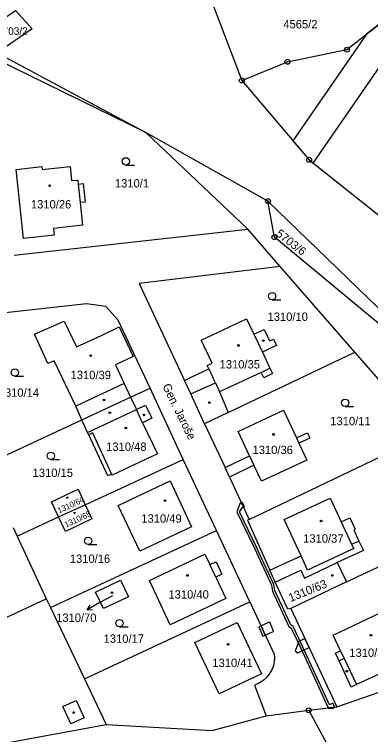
# Model space of a CAD drawing. Extents: x -644096 to -634268, y -1141430 to -1133463.
# Drawn here: x -638781.7 to -638709.1, y -1138227.3 to -1138080.7 of the extents above; entities that cross this region are included whole.
import ezdxf

# ---------------------------------------------------------------- set-up
doc = ezdxf.new("R2010")
doc.units = 0
for name, color, linetype in [('_CIVIL_CONSTRUCTION', 7, 'Continuous'), ('B_Hranice _3D', 7, 'Continuous'), ('M_Svah_Nasyp', 7, 'Continuous'), ('M_Svah_Zarez', 7, 'Continuous'), ('spodek_zarez', 7, 'Continuous'), ('svrsek_osa_sjezdy', 7, 'Continuous'), ('svrsek_osa_terminal_VRT', 7, 'Continuous'), ('svrsek_osa_VRT', 7, 'Continuous'), ('svrsek_popisy_VRT', 7, 'Continuous'), ('terminal_VRT', 7, 'Continuous')]:
    doc.layers.add(name, color=color, linetype=linetype)

msp = doc.modelspace()

# ---------------------------------------------------------------- linework, layer by layer
at = {"layer": '_CIVIL_CONSTRUCTION'}
for centre, radius in [((-638713.94, -1138087.9), 0.5), ((-638713.94, -1138087.9), 0.0303), ((-638726.06, -1138090.38), 0.5), ((-638726.06, -1138090.38), 0.0303), ((-638735.36, -1138094.18), 0.5), ((-638735.36, -1138094.18), 0.0303), ((-638721.63, -1138110.31), 0.5), ((-638721.63, -1138110.31), 0.0303), ((-638730.02, -1138118.72), 0.5), ((-638730.02, -1138118.72), 0.0303), ((-638728.73, -1138126.06), 0.5), ((-638728.73, -1138126.06), 0.0303), ((-638721.73, -1138222.33), 0.5), ((-638721.73, -1138222.33), 0.0303)]:
    msp.add_circle(centre, radius, dxfattribs=at)
at = {"layer": 'B_Hranice _3D'}
for points in [[(-638724.93, -1138106.43), (-638721.63, -1138110.31), (-638720.8, -1138110.97), (-638703.96, -1138086.65), (-638703.34, -1138085.98), (-638705.61, -1138081.86), (-638705.37, -1138081.14), (-638709.94, -1138084.75)], [(-638735.41, -1138180.13), (-638735.76, -1138180.3), (-638736.36, -1138181.94), (-638732.73, -1138189.48), (-638731.3, -1138192.61), (-638729.32, -1138196.88), (-638729.09, -1138198.12), (-638725.77, -1138205.26), (-638725.28, -1138205.61), (-638723.36, -1138209.71), (-638717.79, -1138221.84), (-638716.46, -1138221.67), (-638716.43, -1138221.6), (-638716.81, -1138220.86), (-638717.52, -1138221.21), (-638722.9, -1138209.49), (-638724.88, -1138205.27), (-638725.37, -1138204.92), (-638728.61, -1138197.96), (-638728.84, -1138196.72), (-638730.84, -1138192.41), (-638732.27, -1138189.26), (-638735.8, -1138181.95), (-638735.2, -1138181.09), (-638735, -1138181)], [(-638735, -1138181), (-638734.81, -1138180.91), (-638735.24, -1138180.04), (-638735.41, -1138180.13)], [(-638731.04, -1138207.23), (-638730.57, -1138207.02), (-638731.44, -1138205.17), (-638731.88, -1138205.37)], [(-638731.44, -1138205.17), (-638730.57, -1138207.02), (-638729.08, -1138206.34), (-638728.88, -1138206.25), (-638729.66, -1138204.37), (-638729.9, -1138204.46)], [(-638723.93, -1138210.67), (-638721.65, -1138209.58), (-638722.51, -1138207.74), (-638723.73, -1138208.31), (-638724.51, -1138210.26)], [(-638716.46, -1138221.67), (-638717.79, -1138221.84), (-638717.74, -1138221.94), (-638716.84, -1138221.9)]]:
    msp.add_lwpolyline(points, close=True, dxfattribs=at)
at = {"layer": 'M_Svah_Nasyp'}
for p, q in [((-638768.66, -1138115.25), (-638768.27, -1138119.02)), ((-638732.89, -1138145.82), (-638731.17, -1138149.46)), ((-638742.08, -1138152.86), (-638741.26, -1138154.59)), ((-638731.42, -1138153.58), (-638729.62, -1138152.73)), ((-638759.27, -1138155.84), (-638769.11, -1138160.47)), ((-638745.76, -1138157.97), (-638740.74, -1138155.68)), ((-638740.74, -1138155.68), (-638741.26, -1138154.59)), ((-638740.74, -1138155.68), (-638739.86, -1138157.55)), ((-638766.76, -1138165.81), (-638756.79, -1138161.12)), ((-638755.55, -1138163.83), (-638756.79, -1138161.12)), ((-638765.73, -1138165.88), (-638766.51, -1138166.25)), ((-638765.73, -1138165.88), (-638761.85, -1138174.26)), ((-638724.21, -1138166.92), (-638723.71, -1138167.99)), ((-638733.8, -1138170.54), (-638732.89, -1138172.48)), ((-638715.12, -1138183.97), (-638712.99, -1138188.51)), ((-638712.99, -1138188.51), (-638711.51, -1138187.9)), ((-638712.57, -1138189.42), (-638721.98, -1138193.79)), ((-638712.99, -1138188.51), (-638712.57, -1138189.42)), ((-638721.98, -1138193.79), (-638723.27, -1138190.92)), ((-638740.66, -1138195.25), (-638741.87, -1138192.69)), ((-638715.25, -1138210.2), (-638714.5, -1138211.79)), ((-638714.5, -1138211.79), (-638715.56, -1138212.28)), ((-638714.5, -1138211.79), (-638712.02, -1138217.11))]:
    msp.add_line(p, q, dxfattribs=at)
for points in [[(-638744.9, -1138208.55), (-638736.31, -1138204.45), (-638731.36, -1138214.92), (-638739.99, -1138219), (-638744.9, -1138208.55)], [(-638771.77, -1138221.56), (-638769.09, -1138220.31), (-638767.45, -1138223.84), (-638770.14, -1138225.1), (-638771.77, -1138221.56)]]:
    msp.add_lwpolyline(points, dxfattribs=at)
at = {"layer": 'M_Svah_Zarez'}
for centre, radius in [((-638774.46, -1138115.59), 0.175), ((-638730.96, -1138147.11), 0.175), ((-638736.01, -1138148.08), 0.175), ((-638766.13, -1138150.16), 0.175), ((-638763.41, -1138159.18), 0.175), ((-638741.97, -1138159.71), 0.175), ((-638762.24, -1138161.78), 0.175), ((-638755.27, -1138162.24), 0.175), ((-638758.97, -1138164.88), 0.175), ((-638728.91, -1138166.19), 0.175), ((-638770.86, -1138179.06), 0.123), ((-638750.99, -1138179.66), 0.175), ((-638769.4, -1138182.18), 0.123), ((-638719.21, -1138183.82), 0.175), ((-638746.39, -1138194.88), 0.175), ((-638716.93, -1138194.89), 0.175), ((-638761.78, -1138198.42), 0.175), ((-638709.08, -1138207.06), 0.175), ((-638738.14, -1138208.91), 0.175), ((-638713.99, -1138214.38), 0.175), ((-638769.58, -1138222.79), 0.175)]:
    msp.add_circle(centre, radius, dxfattribs=at)
at = {"layer": 'spodek_zarez'}
msp.add_circle((-638683.07, -1137056.85), 1378.08, dxfattribs=at)
at = {"layer": 'svrsek_osa_sjezdy'}
for p, q in [((-638758.96, -1138111.39), (-638757.21, -1138111.39)), ((-638729.16, -1138138.82), (-638727.41, -1138138.82)), ((-638781.57, -1138154.35), (-638779.82, -1138154.35)), ((-638714.33, -1138160.5), (-638712.58, -1138160.5)), ((-638774.24, -1138171.31), (-638772.49, -1138171.31)), ((-638766.65, -1138188.61), (-638764.9, -1138188.61)), ((-638760.26, -1138205.34), (-638758.51, -1138205.34))]:
    msp.add_line(p, q, dxfattribs=at)
for centre in [(-638758.96, -1138110.64), (-638729.16, -1138138.07), (-638781.57, -1138153.6), (-638714.33, -1138159.75), (-638774.24, -1138170.56), (-638766.65, -1138187.86), (-638760.26, -1138204.59)]:
    msp.add_circle(centre, 0.75, dxfattribs=at)
at = {"layer": 'svrsek_osa_terminal_VRT'}
msp.add_arc((-642050.26, -1145189.6), 8802.25, 41.413152, 75.317049, dxfattribs=at)
at = {"layer": 'svrsek_popisy_VRT'}
for p, q in [((-638761.71, -1138199.02), (-638764.23, -1138200.41)), ((-638764.23, -1138200.41), (-638766.85, -1138201.86)), ((-638766.85, -1138201.86), (-638766.22, -1138200.94)), ((-638766.85, -1138201.86), (-638765.74, -1138201.82))]:
    msp.add_line(p, q, dxfattribs=at)
at = {"layer": 'terminal_VRT'}
for p, q in [((-638748.61, -1138059.21), (-638735.36, -1138094.18)), ((-638754.9, -1138104.73), (-638786.23, -1138089.45)), ((-638734.1, -1138124.42), (-638754.9, -1138104.73)), ((-638730.02, -1138118.72), (-638754.9, -1138104.73)), ((-638730.02, -1138118.72), (-638688.56, -1138158.87)), ((-638781.73, -1138129.74), (-638734.1, -1138124.42)), ((-638727.51, -1138132), (-638734.1, -1138124.42)), ((-638712.36, -1138149.43), (-638727.51, -1138132)), ((-638738.12, -1138161.71), (-638712.36, -1138149.43)), ((-638697.74, -1138166.25), (-638712.36, -1138149.43)), ((-638757.99, -1138158.62), (-638754.04, -1138156.79)), ((-638747.27, -1138171.29), (-638754.04, -1138156.79)), ((-638767.94, -1138163.25), (-638757.99, -1138158.62)), ((-638738.12, -1138161.71), (-638742.94, -1138164.01)), ((-638787.85, -1138172.51), (-638767.94, -1138163.25)), ((-638742.94, -1138164.01), (-638738.76, -1138172.96)), ((-638733.84, -1138183.49), (-638697.74, -1138166.25)), ((-638767.22, -1138180.49), (-638747.27, -1138171.29)), ((-638740.5, -1138185.77), (-638747.27, -1138171.29)), ((-638737.85, -1138174.92), (-638738.76, -1138172.96)), ((-638737.85, -1138174.92), (-638733.84, -1138183.49)), ((-638772.64, -1138182.99), (-638767.22, -1138180.49)), ((-638781.1, -1138186.89), (-638772.64, -1138182.99)), ((-638781.91, -1138185.15), (-638781.1, -1138186.89)), ((-638774.32, -1138201.43), (-638740.5, -1138185.77)), ((-638733.72, -1138200.28), (-638740.5, -1138185.77)), ((-638781.1, -1138186.89), (-638775.17, -1138199.66)), ((-638714.01, -1138196.22), (-638695.22, -1138187.3)), ((-638715.92, -1138192.28), (-638714.01, -1138196.22)), ((-638728.53, -1138196.27), (-638729.64, -1138193.79)), ((-638714.01, -1138196.22), (-638725.37, -1138201.61)), ((-638802.13, -1138212.04), (-638775.17, -1138199.66)), ((-638775.17, -1138199.66), (-638774.32, -1138201.43)), ((-638767.4, -1138215.9), (-638733.72, -1138200.28)), ((-638733.72, -1138200.28), (-638728.75, -1138210.92)), ((-638774.32, -1138201.43), (-638767.4, -1138215.9)), ((-638725.37, -1138201.61), (-638716.03, -1138221.62)), ((-638716.03, -1138221.62), (-638692.39, -1138213.45)), ((-638767.4, -1138215.9), (-638762.94, -1138225.2)), ((-638732.79, -1138217.22), (-638730.37, -1138223.49)), ((-638721.73, -1138222.33), (-638716.03, -1138221.62)), ((-638730.37, -1138223.49), (-638721.73, -1138222.33)), ((-638800.1, -1138232.01), (-638762.94, -1138225.2))]:
    msp.add_line(p, q, dxfattribs=at)
for points in [[(-638802.53, -1138074.89), (-638799.07, -1138078.01), (-638796.42, -1138080.41), (-638790.62, -1138085.65), (-638785.25, -1138088.53), (-638754.9, -1138104.73)], [(-638785.25, -1138088.53), (-638786.26, -1138083.22), (-638781.4, -1138079.91), (-638778.01, -1138083.7), (-638785.25, -1138088.53)], [(-638735.36, -1138094.18), (-638726.06, -1138090.38), (-638713.94, -1138087.9), (-638705.37, -1138081.14)], [(-638735.36, -1138094.18), (-638721.63, -1138110.31), (-638672.66, -1138149.27)], [(-638767.22, -1138118.91), (-638768.27, -1138119.02), (-638767.78, -1138123.63), (-638773.7, -1138124.31), (-638773.56, -1138125.63), (-638779.78, -1138126.34), (-638781.28, -1138112.26), (-638776.08, -1138111.67), (-638776.01, -1138112.32), (-638770.32, -1138111.7), (-638770.03, -1138114.56), (-638768.75, -1138114.43), (-638768.66, -1138115.25), (-638767.62, -1138115.14), (-638767.22, -1138118.91)], [(-638688.89, -1138159.1), (-638728.73, -1138126.06), (-638730.02, -1138118.72)], [(-638727.51, -1138132), (-638756.27, -1138135.47), (-638747.05, -1138155.2)], [(-638754.04, -1138156.79), (-638760.5, -1138142.97), (-638763.03, -1138140.19), (-638766.98, -1138139.61), (-638801.24, -1138143.44)], [(-638747.05, -1138155.2), (-638745.69, -1138154.56), (-638742.08, -1138152.86), (-638742.4, -1138152.17), (-638741.41, -1138151.7), (-638743.17, -1138147.96), (-638743.63, -1138146.99), (-638734.38, -1138142.68), (-638732.89, -1138145.82), (-638730.8, -1138144.83), (-638729.7, -1138147.17), (-638728.88, -1138146.78), (-638728.26, -1138148.08), (-638729.08, -1138148.47), (-638731.17, -1138149.46), (-638729.62, -1138152.73), (-638729.1, -1138153.83), (-638730.9, -1138154.67), (-638731.42, -1138153.58), (-638739.86, -1138157.55), (-638738.12, -1138161.71)], [(-638767.94, -1138163.25), (-638769.11, -1138160.47), (-638773.58, -1138151.19), (-638774.87, -1138151.79), (-638777.58, -1138145.77), (-638771.52, -1138143.14), (-638768.99, -1138148.37), (-638763.95, -1138146.06), (-638760.32, -1138144.3), (-638757.5, -1138150.36), (-638761.08, -1138152.01), (-638759.27, -1138155.84), (-638757.99, -1138158.62)], [(-638742.94, -1138164.01), (-638745.76, -1138157.97), (-638747.05, -1138155.2)], [(-638757.99, -1138158.62), (-638756.79, -1138161.12), (-638754.93, -1138160.26), (-638753.64, -1138162.92), (-638755.55, -1138163.83), (-638752.54, -1138170.15), (-638761.75, -1138174.48), (-638761.85, -1138174.26), (-638762.66, -1138174.64), (-638766.51, -1138166.25), (-638766.76, -1138165.81), (-638767.94, -1138163.25)], [(-638738.76, -1138172.96), (-638733.8, -1138170.54), (-638736.12, -1138165.58), (-638726.85, -1138161.24), (-638724.21, -1138166.92), (-638721.97, -1138165.87), (-638721.47, -1138166.95), (-638723.71, -1138167.99), (-638722.11, -1138171.41), (-638731.37, -1138175.74), (-638732.89, -1138172.48), (-638737.85, -1138174.92)], [(-638745.59, -1138184.98), (-638756.11, -1138189.96), (-638760.5, -1138180.67), (-638749.95, -1138175.61), (-638745.59, -1138184.98)], [(-638772.64, -1138182.99), (-638774.1, -1138179.88), (-638768.67, -1138177.34), (-638767.22, -1138180.49)], [(-638729.64, -1138193.79), (-638723.27, -1138190.92), (-638726.73, -1138183.51), (-638717.35, -1138179.18), (-638715.12, -1138183.97), (-638713.39, -1138183.16), (-638712.3, -1138185.5), (-638712.57, -1138185.63), (-638711.51, -1138187.9), (-638710.61, -1138189.83), (-638715.92, -1138192.28)], [(-638767.22, -1138180.49), (-638765.88, -1138183.4), (-638771.26, -1138185.92), (-638772.64, -1138182.99)], [(-638733.84, -1138183.49), (-638734.21, -1138183.67), (-638729.64, -1138193.79)], [(-638754.16, -1138195.93), (-638742.86, -1138190.59), (-638741.87, -1138192.69), (-638740.6, -1138192.09), (-638739.39, -1138194.66), (-638740.66, -1138195.25), (-638738.61, -1138199.59), (-638749.91, -1138204.93), (-638754.16, -1138195.93)], [(-638728.53, -1138196.27), (-638723.35, -1138193.85), (-638722.58, -1138195.47), (-638715.92, -1138192.28)], [(-638765.12, -1138198.28), (-638760.04, -1138195.86), (-638758.43, -1138199.23), (-638763.53, -1138201.65), (-638765.12, -1138198.28)], [(-638725.37, -1138201.61), (-638725.95, -1138201.73), (-638728.53, -1138196.27)], [(-638703.2, -1138204.29), (-638700.97, -1138209.06), (-638703.56, -1138210.27), (-638702.41, -1138212.72), (-638705.25, -1138214.02), (-638704.77, -1138215.05), (-638706.77, -1138215.97), (-638707.25, -1138214.93), (-638712.02, -1138217.11), (-638713.07, -1138217.6), (-638715.56, -1138212.28), (-638716.31, -1138210.69), (-638715.25, -1138210.2), (-638716.75, -1138207.01), (-638707.18, -1138202.53), (-638705.79, -1138205.5), (-638703.2, -1138204.29)], [(-638728.75, -1138210.92), (-638728.71, -1138211.69), (-638728.77, -1138212.45), (-638728.93, -1138213.2), (-638729.18, -1138213.93), (-638729.36, -1138214.32), (-638729.76, -1138214.98), (-638730.24, -1138215.58), (-638730.79, -1138216.11), (-638731.41, -1138216.56), (-638732.08, -1138216.94), (-638732.79, -1138217.22)], [(-638702.99, -1138235.1), (-638707.36, -1138237.18), (-638713.32, -1138237.87), (-638721.73, -1138222.33)], [(-638762.94, -1138225.2), (-638741.42, -1138226.47), (-638730.37, -1138223.49)]]:
    msp.add_lwpolyline(points, dxfattribs=at)

# ---------------------------------------------------------------- texts
at = {"layer": 'svrsek_osa_VRT'}
for s, height, p in [('4565/2', 1.7, (-638726.9, -1138083.57)), ('5703/2', 1.53, (-638785.19, -1138084.88)), ('1310/1', 1.7, (-638761.19, -1138115.95)), ('1310/26', 1.7, (-638778.29, -1138120.22)), ('1310/10', 1.7, (-638730.11, -1138143.09)), ('1310/35', 1.7, (-638739.87, -1138152.78)), ('1310/39', 1.7, (-638770.21, -1138154.94)), ('1310/14', 1.7, (-638784.84, -1138158.53)), ('1310/11', 1.7, (-638717.34, -1138164.33)), ('1310/48', 1.7, (-638762.97, -1138169.54)), ('1310/36', 1.7, (-638733.17, -1138170.19)), ('1310/15', 1.7, (-638777.94, -1138174.85)), ('1310/49', 1.7, (-638755.81, -1138184.16)), ('1310/37', 1.7, (-638722.86, -1138188.22)), ('1310/16', 1.7, (-638770.37, -1138192.33)), ('1310/40', 1.7, (-638750.29, -1138199.6)), ('1310/70', 1.7, (-638773.15, -1138204.34)), ('1310/17', 1.7, (-638763.48, -1138208.6)), ('1310/38', 1.7, (-638713.46, -1138211.46)), ('1310/41', 1.7, (-638741.35, -1138213.53))]:
    msp.add_text(s, height=height, dxfattribs=at).set_placement(p)
for s, height, rotation, p in [('5703/6', 1.7, 322, (-638728.57, -1138125.63)), ('1310/64', 1.19, 25, (-638772.54, -1138182.3)), ('1310/65', 1.19, 25, (-638771.12, -1138185.18)), ('1310/63', 1.7, 22, (-638725.44, -1138200.32))]:
    msp.add_text(s, height=height, rotation=rotation, dxfattribs=at).set_placement(p)
at = {"layer": 'svrsek_popisy_VRT'}
msp.add_text('Gen. Jaroše', height=1.7, rotation=296, dxfattribs=at).set_placement((-638751.56, -1138156.35))

doc.saveas('drawing.dxf')
